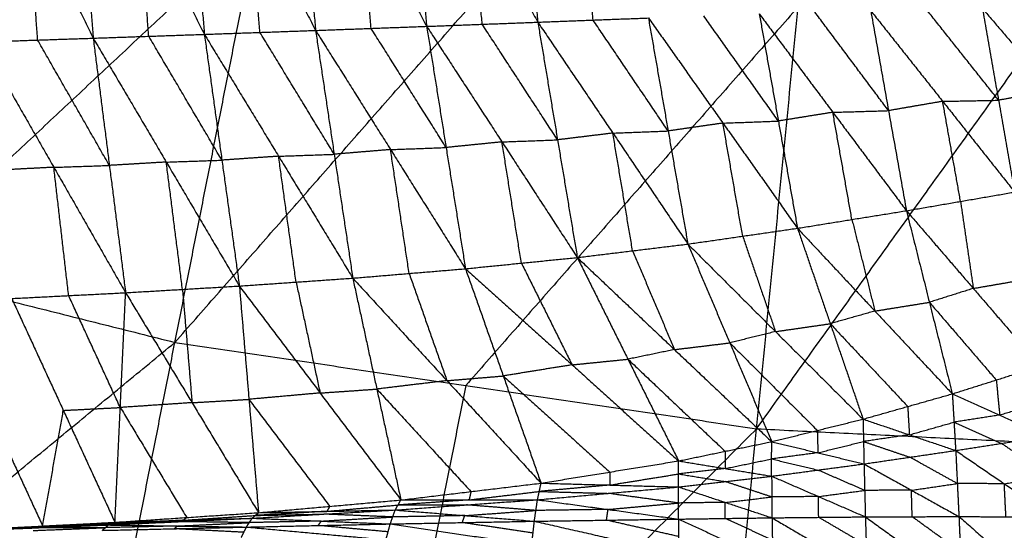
# Model space of a CAD drawing. Header units: millimetres. Extents: x -106 to 110, y -96 to 120.
# Tile 520 of 656: x -11.22 to -1.52, y -47.75 to -42.73. Entities that reach past the tile are written whole.
import ezdxf

# ---------------------------------------------------------------- set-up
doc = ezdxf.new("R2010")
doc.units = ezdxf.units.MM
doc.header["$MEASUREMENT"] = 0
doc.layers.add('Default', color=7, linetype='Continuous', true_color=0x000000)

msp = doc.modelspace()

# ---------------------------------------------------------------- linework, layer by layer
at = {"layer": 'Default'}
for points in [[(-15.3046, -44.4942, 3.952), (-11.6839, -41.1102, 3.9066), (-8.0631, -37.7263, 3.8611)], [(-9.6891, -45.9008, 3.952), (-8.8761, -41.8135, 3.9066), (-8.0631, -37.7263, 3.8611)], [(-9.6891, -45.9008, 3.952), (-6.4175, -42.1782, 3.9066), (-3.1459, -38.4557, 3.8611)], [(-3.9628, -46.7502, 3.952), (-3.5544, -42.6029, 3.9066), (-3.1459, -38.4557, 3.8611)], [(-3.9628, -46.7502, 3.952), (-1.0718, -42.7249, 3.9066), (1.8192, -38.6996, 3.8611)], [(-11.7729, -40.3117, -2.9644), (-11.1334, -41.6106, -2.7802), (-10.4938, -42.9096, -2.5959)], [(-10.6955, -40.2974, -2.9379), (-10.5947, -41.6035, -2.7669), (-10.4938, -42.9096, -2.5959)], [(-10.6955, -40.2974, -2.9379), (-10.0473, -41.5847, -2.7481), (-9.3992, -42.872, -2.5582)], [(-9.615, -40.2906, -2.8961), (-9.5071, -41.5813, -2.7272), (-9.3992, -42.872, -2.5582)], [(-9.615, -40.2906, -2.8961), (-8.9597, -41.562, -2.7005), (-8.3044, -42.8334, -2.5049)], [(-8.5311, -40.2932, -2.837), (-8.4177, -41.5633, -2.671), (-8.3044, -42.8334, -2.5049)], [(-8.5311, -40.2932, -2.837), (-7.8709, -41.5432, -2.6361), (-7.2107, -42.7933, -2.4351)], [(-7.4429, -40.3079, -2.7594), (-7.3268, -41.5506, -2.5973), (-7.2107, -42.7933, -2.4351)], [(-7.4429, -40.3079, -2.7594), (-6.7798, -41.5302, -2.5542), (-6.1167, -42.7525, -2.349)], [(-6.3477, -40.3396, -2.6634), (-6.2322, -41.546, -2.5062), (-6.1167, -42.7525, -2.349)], [(-8.8518, -42.8527, -2.5316), (-8.9057, -42.2074, -2.6161), (-8.9597, -41.562, -2.7005)], [(-7.7575, -42.8133, -2.47), (-7.8142, -42.1783, -2.5531), (-7.8709, -41.5432, -2.6361)], [(-6.6637, -42.7729, -2.3921), (-6.7218, -42.1515, -2.4731), (-6.7798, -41.5302, -2.5542)], [(-5.5723, -42.7316, -2.2982), (-5.6301, -42.1284, -2.3768), (-5.6878, -41.5252, -2.4554)], [(-11.0407, -42.928, -2.6078), (-11.087, -42.2693, -2.694), (-11.1334, -41.6106, -2.7802)], [(-9.9465, -42.8908, -2.5771), (-9.9969, -42.2377, -2.6626), (-10.0473, -41.5847, -2.7481)], [(-8.8761, -41.8135, 3.9066), (-10.6865, -43.5055, 3.9293), (-12.4969, -45.1975, 3.952)], [(-3.5544, -42.6029, 3.9066), (-5.1902, -44.4642, 3.9293), (-6.826, -46.3255, 3.952)], [(-2.8398, -42.6386, -1.9955), (-2.664, -43.6224, -1.5883), (-2.4881, -44.6062, -1.1811)], [(-2.8398, -42.6386, -1.9955), (-2.1309, -43.5307, -1.5413), (-1.422, -44.4227, -1.087)], [(-1.5811, -43.52, -1.4664), (-1.9356, -43.074, -1.6936), (-2.29, -42.628, -1.9207)], [(-1.7403, -42.6174, -1.8458), (-1.5811, -43.52, -1.4664), (-1.422, -44.4227, -1.087)], [(-1.7403, -42.6174, -1.8458), (-1.0473, -43.4254, -1.4141), (-0.3544, -44.2334, -0.9824)], [(-6.1167, -42.7525, -2.349), (-5.5723, -42.7316, -2.2982), (-5.0279, -42.7108, -2.2474)], [(-4.8337, -43.8224, -1.7935), (-5.203, -43.277, -2.0458), (-5.5723, -42.7316, -2.2982)], [(-5.0279, -42.7108, -2.2474), (-4.8337, -43.8224, -1.7935), (-4.6394, -44.934, -1.3396)], [(-5.0279, -42.7108, -2.2474), (-4.2942, -43.7448, -1.7564), (-3.5604, -44.7787, -1.2654)], [(-3.7484, -43.7248, -1.6975), (-4.1153, -43.2078, -1.943), (-4.4822, -42.6909, -2.1885)], [(-3.9365, -42.6709, -2.1296), (-3.7484, -43.7248, -1.6975), (-3.5604, -44.7787, -1.2654)], [(-3.9365, -42.6709, -2.1296), (-3.2123, -43.6386, -1.6553), (-2.4881, -44.6062, -1.1811)], [(-2.664, -43.6224, -1.5883), (-3.026, -43.1386, -1.8254), (-3.3881, -42.6548, -2.0626)], [(-9.3992, -42.872, -2.5582), (-8.8518, -42.8527, -2.5316), (-8.3044, -42.8334, -2.5049)], [(-8.3044, -42.8334, -2.5049), (-7.7575, -42.8133, -2.47), (-7.2107, -42.7933, -2.4351)], [(-8.3044, -42.8334, -2.5049), (-8.1213, -44.0513, -2.0036), (-7.9382, -45.2692, -1.5023)], [(-8.3044, -42.8334, -2.5049), (-7.5665, -44.0051, -1.9816), (-6.8287, -45.1767, -1.4582)], [(-7.0197, -43.985, -1.9467), (-7.3886, -43.3992, -2.2084), (-7.7575, -42.8133, -2.47)], [(-7.2107, -42.7933, -2.4351), (-6.6637, -42.7729, -2.3921), (-6.1167, -42.7525, -2.349)], [(-7.2107, -42.7933, -2.4351), (-7.0197, -43.985, -1.9467), (-6.8287, -45.1767, -1.4582)], [(-7.2107, -42.7933, -2.4351), (-6.4694, -43.9298, -1.9194), (-5.728, -45.0664, -1.4037)], [(-5.9223, -43.9094, -1.8763), (-6.293, -43.3411, -2.1342), (-6.6637, -42.7729, -2.3921)], [(-6.1167, -42.7525, -2.349), (-5.9223, -43.9094, -1.8763), (-5.728, -45.0664, -1.4037)], [(-6.1167, -42.7525, -2.349), (-5.378, -43.8433, -1.8443), (-4.6394, -44.934, -1.3396)], [(-11.5876, -42.9464, -2.6197), (-11.0407, -42.928, -2.6078), (-10.4938, -42.9096, -2.5959)], [(-10.3343, -44.161, -2.0776), (-10.6875, -43.5445, -2.3427), (-11.0407, -42.928, -2.6078)], [(-10.4938, -42.9096, -2.5959), (-9.9465, -42.8908, -2.5771), (-9.3992, -42.872, -2.5582)], [(-10.4938, -42.9096, -2.5959), (-10.3343, -44.161, -2.0776), (-10.1748, -45.4125, -1.5593)], [(-10.4938, -42.9096, -2.5959), (-9.7742, -44.1281, -2.0659), (-9.0545, -45.3466, -1.5358)], [(-9.2268, -44.1093, -2.047), (-9.5867, -43.5, -2.312), (-9.9465, -42.8908, -2.5771)], [(-9.3992, -42.872, -2.5582), (-9.2268, -44.1093, -2.047), (-9.0545, -45.3466, -1.5358)], [(-9.3992, -42.872, -2.5582), (-8.6687, -44.0706, -2.0303), (-7.9382, -45.2692, -1.5023)], [(-8.1213, -44.0513, -2.0036), (-8.4865, -43.452, -2.2676), (-8.8518, -42.8527, -2.5316)], [(-11.5876, -42.9464, -2.6197), (-10.8812, -44.1794, -2.0895), (-10.1748, -45.4125, -1.5593)], [(-1.0473, -43.4254, -1.4141), (-1.3142, -43.4727, -1.4403), (-1.5811, -43.52, -1.4664)], [(-2.1309, -43.5307, -1.5413), (-1.856, -43.5254, -1.5039), (-1.5811, -43.52, -1.4664)], [(-2.1309, -43.5307, -1.5413), (-2.3974, -43.5765, -1.5648), (-2.664, -43.6224, -1.5883)], [(-1.9551, -44.5145, -1.1341), (-2.043, -44.0226, -1.3377), (-2.1309, -43.5307, -1.5413)], [(-3.2123, -43.6386, -1.6553), (-3.4804, -43.6817, -1.6764), (-3.7484, -43.7248, -1.6975)], [(-3.2123, -43.6386, -1.6553), (-2.9381, -43.6305, -1.6218), (-2.664, -43.6224, -1.5883)], [(-3.0243, -44.6925, -1.2232), (-3.1183, -44.1655, -1.4393), (-3.2123, -43.6386, -1.6553)], [(-4.2942, -43.7448, -1.7564), (-4.5639, -43.7836, -1.7749), (-4.8337, -43.8224, -1.7935)], [(-4.2942, -43.7448, -1.7564), (-4.0213, -43.7348, -1.7269), (-3.7484, -43.7248, -1.6975)], [(-4.0999, -44.8564, -1.3025), (-4.197, -44.3006, -1.5294), (-4.2942, -43.7448, -1.7564)], [(-6.4694, -43.9298, -1.9194), (-6.1959, -43.9196, -1.8979), (-5.9223, -43.9094, -1.8763)], [(-5.378, -43.8433, -1.8443), (-5.6502, -43.8763, -1.8603), (-5.9223, -43.9094, -1.8763)], [(-5.378, -43.8433, -1.8443), (-5.1058, -43.8328, -1.8189), (-4.8337, -43.8224, -1.7935)], [(-5.1837, -45.0002, -1.3716), (-5.2809, -44.4217, -1.608), (-5.378, -43.8433, -1.8443)], [(-7.5665, -44.0051, -1.9816), (-7.8439, -44.0282, -1.9926), (-8.1213, -44.0513, -2.0036)], [(-7.5665, -44.0051, -1.9816), (-7.2931, -43.995, -1.9641), (-7.0197, -43.985, -1.9467)], [(-7.3835, -45.2229, -1.4802), (-7.475, -44.614, -1.7309), (-7.5665, -44.0051, -1.9816)], [(-6.4694, -43.9298, -1.9194), (-6.7445, -43.9574, -1.933), (-7.0197, -43.985, -1.9467)], [(-6.2784, -45.1215, -1.4309), (-6.3739, -44.5257, -1.6752), (-6.4694, -43.9298, -1.9194)], [(-8.6687, -44.0706, -2.0303), (-8.9478, -44.09, -2.0386), (-9.2268, -44.1093, -2.047)], [(-8.6687, -44.0706, -2.0303), (-8.395, -44.061, -2.0169), (-8.1213, -44.0513, -2.0036)], [(-8.4964, -45.3079, -1.519), (-8.5825, -44.6893, -1.7747), (-8.6687, -44.0706, -2.0303)], [(-10.8812, -44.1794, -2.0895), (-11.1615, -44.1936, -2.0931), (-11.4417, -44.2079, -2.0967)], [(-10.8812, -44.1794, -2.0895), (-10.6078, -44.1702, -2.0835), (-10.3343, -44.161, -2.0776)], [(-10.7354, -45.4409, -1.5665), (-10.8083, -44.8102, -1.828), (-10.8812, -44.1794, -2.0895)], [(-9.7742, -44.1281, -2.0659), (-10.0542, -44.1446, -2.0717), (-10.3343, -44.161, -2.0776)], [(-9.7742, -44.1281, -2.0659), (-9.5005, -44.1187, -2.0564), (-9.2268, -44.1093, -2.047)], [(-9.6147, -45.3795, -1.5475), (-9.6944, -44.7538, -1.8067), (-9.7742, -44.1281, -2.0659)], [(-2.4881, -44.6062, -1.1811), (-1.9551, -44.5145, -1.1341), (-1.422, -44.4227, -1.087)], [(-15.3046, -44.4942, 3.952), (-12.4969, -45.1975, 3.952), (-9.6891, -45.9008, 3.952)], [(-1.9551, -44.5145, -1.1341), (-1.8923, -44.9423, -0.805), (-1.8296, -45.3702, -0.4758)], [(-3.5604, -44.7787, -1.2654), (-3.0243, -44.6925, -1.2232), (-2.4881, -44.6062, -1.1811)], [(-2.4881, -44.6062, -1.1811), (-2.262, -45.5066, -0.4724), (-2.0359, -46.407, 0.2363)], [(-2.4881, -44.6062, -1.1811), (-1.8296, -45.3702, -0.4758), (-1.1711, -46.1342, 0.2294)], [(-4.6394, -44.934, -1.3396), (-4.0999, -44.8564, -1.3025), (-3.5604, -44.7787, -1.2654)], [(-3.5604, -44.7787, -1.2654), (-3.2375, -45.7171, -0.511), (-2.9146, -46.6556, 0.2433)], [(-3.5604, -44.7787, -1.2654), (-2.7982, -45.5928, -0.5145), (-2.0359, -46.407, 0.2363)], [(-3.0243, -44.6925, -1.2232), (-2.9112, -45.1427, -0.8689), (-2.7982, -45.5928, -0.5145)], [(-4.0999, -44.8564, -1.3025), (-3.9385, -45.3256, -0.9253), (-3.777, -45.7948, -0.5481)], [(-5.728, -45.0664, -1.4037), (-5.1837, -45.0002, -1.3716), (-4.6394, -44.934, -1.3396)], [(-4.6394, -44.934, -1.3396), (-4.2269, -45.9056, -0.5446), (-3.8143, -46.8771, 0.2503)], [(-4.6394, -44.934, -1.3396), (-3.777, -45.7948, -0.5481), (-2.9146, -46.6556, 0.2433)], [(-6.8287, -45.1767, -1.4582), (-6.2784, -45.1215, -1.4309), (-5.728, -45.0664, -1.4037)], [(-5.728, -45.0664, -1.4037), (-5.2293, -46.0663, -0.5733), (-4.7305, -47.0663, 0.2572)], [(-5.728, -45.0664, -1.4037), (-4.7712, -45.9718, -0.5767), (-3.8143, -46.8771, 0.2503)], [(-5.1837, -45.0002, -1.3716), (-4.9774, -45.486, -0.9742), (-4.7712, -45.9718, -0.5767)], [(-6.2784, -45.1215, -1.4309), (-6.029, -45.6215, -1.0157), (-5.7796, -46.1215, -0.6005)], [(-7.9382, -45.2692, -1.5023), (-7.3835, -45.2229, -1.4802), (-6.8287, -45.1767, -1.4582)], [(-7.3835, -45.2229, -1.4802), (-7.1975, -45.75, -1.0489), (-7.0116, -46.2771, -0.6177)], [(-6.8287, -45.1767, -1.4582), (-6.4568, -46.2308, -0.5956), (-6.085, -47.285, 0.2669)], [(-6.8287, -45.1767, -1.4582), (-5.7796, -46.1215, -0.6005), (-4.7305, -47.0663, 0.2572)], [(-10.1748, -45.4125, -1.5593), (-9.6147, -45.3795, -1.5475), (-9.0545, -45.3466, -1.5358)], [(-9.0545, -45.3466, -1.5358), (-8.4964, -45.3079, -1.519), (-7.9382, -45.2692, -1.5023)], [(-9.0545, -45.3466, -1.5358), (-8.9604, -46.461, -0.6246), (-8.8663, -47.5754, 0.2867)], [(-9.0545, -45.3466, -1.5358), (-8.2597, -46.3986, -0.6296), (-7.4649, -47.4506, 0.2767)], [(-8.4964, -45.3079, -1.519), (-8.378, -45.8533, -1.0743), (-8.2597, -46.3986, -0.6296)], [(-7.9382, -45.2692, -1.5023), (-7.7016, -46.3599, -0.6128), (-7.4649, -47.4506, 0.2767)], [(-7.9382, -45.2692, -1.5023), (-7.0116, -46.2771, -0.6177), (-6.085, -47.285, 0.2669)], [(-1.8296, -45.3702, -0.4758), (-1.5631, -45.3243, -0.4523), (-1.2965, -45.2784, -0.4288)], [(-11.2959, -45.4693, -1.5736), (-10.7354, -45.4409, -1.5665), (-10.1748, -45.4125, -1.5593)], [(-10.2273, -46.5412, -0.631), (-10.4814, -45.991, -1.0987), (-10.7354, -45.4409, -1.5665)], [(-10.2798, -47.6699, 0.2973), (-10.2273, -46.5412, -0.631), (-10.1748, -45.4125, -1.5593)], [(-10.1748, -45.4125, -1.5593), (-9.5206, -46.4939, -0.6363), (-8.8663, -47.5754, 0.2867)], [(-9.6147, -45.3795, -1.5475), (-9.5676, -45.9367, -1.0919), (-9.5206, -46.4939, -0.6363)], [(-1.8296, -45.3702, -0.4758), (-2.0458, -45.4384, -0.4741), (-2.262, -45.5066, -0.4724)], [(-11.2959, -45.4693, -1.5736), (-10.7879, -46.5696, -0.6382), (-10.2798, -47.6699, 0.2973)], [(-2.7982, -45.5928, -0.5145), (-2.5301, -45.5497, -0.4935), (-2.262, -45.5066, -0.4724)], [(-2.262, -45.5066, -0.4724), (-1.9327, -45.8886, -0.1198), (-1.6035, -46.2706, 0.2328)], [(-2.7982, -45.5928, -0.5145), (-3.0178, -45.655, -0.5128), (-3.2375, -45.7171, -0.511)], [(-3.777, -45.7948, -0.5481), (-3.5073, -45.756, -0.5296), (-3.2375, -45.7171, -0.511)], [(-3.2375, -45.7171, -0.511), (-2.8564, -46.1242, -0.1356), (-2.4753, -46.5313, 0.2398)], [(-3.777, -45.7948, -0.5481), (-4.0019, -45.8502, -0.5464), (-4.2269, -45.9056, -0.5446)], [(-17.7428, -52.5318, 4.1879), (-13.716, -49.2163, 4.07), (-9.6891, -45.9008, 3.952)], [(-11.3278, -54.1387, 4.1879), (-10.5084, -50.0197, 4.07), (-9.6891, -45.9008, 3.952)], [(-9.6891, -45.9008, 3.952), (-6.826, -46.3255, 3.952), (-3.9628, -46.7502, 3.952)], [(-4.7712, -45.9718, -0.5767), (-4.499, -45.9387, -0.5607), (-4.2269, -45.9056, -0.5446)], [(-4.2269, -45.9056, -0.5446), (-3.7957, -46.336, -0.1489), (-3.3645, -46.7664, 0.2468)], [(-4.7712, -45.9718, -0.5767), (-5.0002, -46.0191, -0.575), (-5.2293, -46.0663, -0.5733)], [(-5.7796, -46.1215, -0.6005), (-6.1182, -46.1762, -0.5981), (-6.4568, -46.2308, -0.5956)], [(-5.7796, -46.1215, -0.6005), (-5.5044, -46.0939, -0.5869), (-5.2293, -46.0663, -0.5733)], [(-5.2293, -46.0663, -0.5733), (-4.7509, -46.519, -0.1597), (-4.2724, -46.9717, 0.2538)], [(-2.0359, -46.407, 0.2363), (-1.6035, -46.2706, 0.2328), (-1.1711, -46.1342, 0.2294)], [(-7.0116, -46.2771, -0.6177), (-6.7342, -46.254, -0.6066), (-6.4568, -46.2308, -0.5956)], [(-6.4568, -46.2308, -0.5956), (-5.9323, -46.7032, -0.1668), (-5.4077, -47.1757, 0.2621)], [(-7.0116, -46.2771, -0.6177), (-7.3566, -46.3185, -0.6152), (-7.7016, -46.3599, -0.6128)], [(-6.826, -46.3255, 3.952), (-7.2356, -48.385, 4.011), (-7.6453, -50.4445, 4.07)], [(-1.6035, -46.2706, 0.2328), (-1.5863, -46.443, 0.0765), (-1.5692, -46.6153, -0.0799)], [(-8.2597, -46.3986, -0.6296), (-8.6101, -46.4298, -0.6271), (-8.9604, -46.461, -0.6246)], [(-8.2597, -46.3986, -0.6296), (-7.9806, -46.3793, -0.6212), (-7.7016, -46.3599, -0.6128)], [(-7.7016, -46.3599, -0.6128), (-7.2383, -46.8639, -0.1705), (-6.7749, -47.3678, 0.2718)], [(-2.9146, -46.6556, 0.2433), (-2.4753, -46.5313, 0.2398), (-2.0359, -46.407, 0.2363)], [(-2.0359, -46.407, 0.2363), (-2.0193, -46.6854, -0.0317), (-2.0027, -46.9638, -0.2997)], [(-2.0359, -46.407, 0.2363), (-1.5692, -46.6153, -0.0799), (-1.1025, -46.8236, -0.3961)], [(-9.5206, -46.4939, -0.6363), (-9.874, -46.5175, -0.6336), (-10.2273, -46.5412, -0.631)], [(-9.5206, -46.4939, -0.6363), (-9.2405, -46.4775, -0.6304), (-8.9604, -46.461, -0.6246)], [(-8.9604, -46.461, -0.6246), (-8.563, -46.987, -0.1714), (-8.1656, -47.513, 0.2817)], [(-1.5692, -46.6153, -0.0799), (-1.353, -46.5471, -0.0816), (-1.1368, -46.4789, -0.0834)], [(-11.4992, -46.6059, -0.6325), (-11.2452, -47.156, -0.1647), (-10.9912, -47.7062, 0.303)], [(-10.9912, -47.7062, 0.303), (-10.8895, -47.1379, -0.1676), (-10.7879, -46.5696, -0.6382)], [(-10.7879, -46.5696, -0.6382), (-10.5076, -46.5554, -0.6346), (-10.2273, -46.5412, -0.631)], [(-10.2273, -46.5412, -0.631), (-9.9002, -47.0819, -0.1695), (-9.5731, -47.6226, 0.292)], [(-2.4753, -46.5313, 0.2398), (-2.467, -46.6705, 0.1058), (-2.4587, -46.8097, -0.0282)], [(-1.5692, -46.6153, -0.0799), (-1.7943, -46.6503, -0.0558), (-2.0193, -46.6854, -0.0317)], [(-3.8143, -46.8771, 0.2503), (-3.3645, -46.7664, 0.2468), (-2.9146, -46.6556, 0.2433)], [(-2.9146, -46.6556, 0.2433), (-2.91, -46.8756, 0.0167), (-2.9053, -47.0956, -0.2099)], [(-2.9146, -46.6556, 0.2433), (-2.4587, -46.8097, -0.0282), (-2.0027, -46.9638, -0.2997)], [(-2.4587, -46.8097, -0.0282), (-2.239, -46.7475, -0.0299), (-2.0193, -46.6854, -0.0317)], [(-2.0193, -46.6854, -0.0317), (-1.786, -46.7895, -0.1898), (-1.5526, -46.8937, -0.3479)], [(-11.3278, -54.1387, 4.1879), (-7.6453, -50.4445, 4.07), (-3.9628, -46.7502, 3.952)], [(-4.7861, -55.1091, 4.1879), (-4.3745, -50.9296, 4.07), (-3.9628, -46.7502, 3.952)], [(-3.9628, -46.7502, 3.952), (-1.0718, -46.8922, 3.952), (1.8192, -47.0342, 3.952)], [(-3.3645, -46.7664, 0.2468), (-3.3621, -46.8764, 0.1335), (-3.3598, -46.9864, 0.0202)], [(-2.4587, -46.8097, -0.0282), (-2.6843, -46.8426, -0.0057), (-2.91, -46.8756, 0.0167)], [(-4.7305, -47.0663, 0.2572), (-4.2724, -46.9717, 0.2538), (-3.8143, -46.8771, 0.2503)], [(-3.8147, -47.2165, -0.1271), (-3.8145, -47.0468, 0.0616), (-3.8143, -46.8771, 0.2503)], [(-3.8143, -46.8771, 0.2503), (-3.3598, -46.9864, 0.0202), (-2.9053, -47.0956, -0.2099)], [(-3.3598, -46.9864, 0.0202), (-3.1349, -46.931, 0.0185), (-2.91, -46.8756, 0.0167)], [(-2.91, -46.8756, 0.0167), (-2.682, -46.9526, -0.119), (-2.454, -47.0297, -0.2548)], [(-2.0027, -46.9638, -0.2997), (-1.5526, -46.8937, -0.3479), (-1.1025, -46.8236, -0.3961)], [(-1.074, -47.2207, -0.5706), (-1.3133, -47.0572, -0.4592), (-1.5526, -46.8937, -0.3479)], [(-4.2724, -46.9717, 0.2538), (-4.2725, -47.0565, 0.1594), (-4.2726, -47.1414, 0.0651)], [(-3.3598, -46.9864, 0.0202), (-3.5872, -47.0166, 0.0409), (-3.8145, -47.0468, 0.0616)], [(-2.9053, -47.0956, -0.2099), (-2.454, -47.0297, -0.2548), (-2.0027, -46.9638, -0.2997)], [(-2.0027, -46.9638, -0.2997), (-1.9868, -47.2887, -0.451), (-1.9709, -47.6135, -0.6023)], [(-2.0027, -46.9638, -0.2997), (-1.5242, -47.2908, -0.5224), (-1.0456, -47.6178, -0.7451)], [(-6.085, -47.285, 0.2669), (-5.4077, -47.1757, 0.2621), (-4.7305, -47.0663, 0.2572)], [(-4.7861, -55.1091, 4.1879), (-1.4835, -51.0717, 4.07), (1.8192, -47.0342, 3.952)], [(-4.7305, -47.3224, -0.0513), (-4.7305, -47.1943, 0.1029), (-4.7305, -47.0663, 0.2572)], [(-4.7305, -47.0663, 0.2572), (-4.2726, -47.1414, 0.0651), (-3.8147, -47.2165, -0.1271)], [(-4.2726, -47.1414, 0.0651), (-4.0436, -47.0941, 0.0634), (-3.8145, -47.0468, 0.0616)], [(-3.8147, -47.2165, -0.1271), (-3.36, -47.156, -0.1685), (-2.9053, -47.0956, -0.2099)], [(-3.8145, -47.0468, 0.0616), (-3.5873, -47.1014, -0.0534), (-3.36, -47.156, -0.1685)], [(-2.9053, -47.0956, -0.2099), (-2.8987, -47.356, -0.3396), (-2.892, -47.6164, -0.4694)], [(-2.9053, -47.0956, -0.2099), (-2.4381, -47.3546, -0.4061), (-1.9709, -47.6135, -0.6023)], [(-1.9868, -47.2887, -0.451), (-2.2204, -47.1592, -0.3529), (-2.454, -47.0297, -0.2548)], [(-5.4077, -47.1757, 0.2621), (-5.4077, -47.2397, 0.1849), (-5.4078, -47.3037, 0.1078)], [(-5.4078, -47.3037, 0.1078), (-5.0691, -47.249, 0.1054), (-4.7305, -47.1943, 0.1029)], [(-4.2726, -47.1414, 0.0651), (-4.5016, -47.1679, 0.084), (-4.7305, -47.1943, 0.1029)], [(-4.7305, -47.1943, 0.1029), (-4.5016, -47.2319, 0.0069), (-4.2726, -47.2694, -0.0892)], [(-2.8987, -47.356, -0.3396), (-3.1293, -47.256, -0.254), (-3.36, -47.156, -0.1685)], [(-7.4649, -47.4506, 0.2767), (-6.7749, -47.3678, 0.2718), (-6.085, -47.285, 0.2669)], [(-6.1202, -47.4482, 0.0526), (-6.1026, -47.3666, 0.1597), (-6.085, -47.285, 0.2669)], [(-6.085, -47.285, 0.2669), (-5.4078, -47.3037, 0.1078), (-4.7305, -47.3224, -0.0513)], [(-4.7305, -47.3224, -0.0513), (-4.2726, -47.2694, -0.0892), (-3.8147, -47.2165, -0.1271)], [(-3.8129, -47.421, -0.2371), (-4.0428, -47.3452, -0.1631), (-4.2726, -47.2694, -0.0892)], [(-3.8147, -47.2165, -0.1271), (-3.8129, -47.421, -0.2371), (-3.8111, -47.6255, -0.347)], [(-3.8147, -47.2165, -0.1271), (-3.3534, -47.4165, -0.2982), (-2.892, -47.6164, -0.4694)], [(-2.4381, -47.3546, -0.4061), (-2.2124, -47.3216, -0.4285), (-1.9868, -47.2887, -0.451)], [(-1.5242, -47.2908, -0.5224), (-1.7555, -47.2897, -0.4867), (-1.9868, -47.2887, -0.451)], [(-1.5242, -47.2908, -0.5224), (-1.2991, -47.2558, -0.5465), (-1.074, -47.2207, -0.5706)], [(-1.5082, -47.6157, -0.6737), (-1.5162, -47.4532, -0.598), (-1.5242, -47.2908, -0.5224)], [(-6.7925, -47.4494, 0.1646), (-6.4476, -47.408, 0.1622), (-6.1026, -47.3666, 0.1597)], [(-6.7749, -47.3678, 0.2718), (-6.7837, -47.4086, 0.2182), (-6.7925, -47.4494, 0.1646)], [(-6.1202, -47.4482, 0.0526), (-5.4254, -47.3853, 0.0006), (-4.7305, -47.3224, -0.0513)], [(-5.4078, -47.3037, 0.1078), (-5.7552, -47.3352, 0.1338), (-6.1026, -47.3666, 0.1597)], [(-6.1026, -47.3666, 0.1597), (-5.764, -47.376, 0.0802), (-5.4254, -47.3853, 0.0006)], [(-4.7306, -47.4804, -0.1432), (-5.078, -47.4328, -0.0713), (-5.4254, -47.3853, 0.0006)], [(-4.7306, -47.6383, -0.235), (-4.7306, -47.4804, -0.1432), (-4.7305, -47.3224, -0.0513)], [(-4.7305, -47.3224, -0.0513), (-4.2708, -47.474, -0.1992), (-3.8111, -47.6255, -0.347)], [(-3.3534, -47.4165, -0.2982), (-3.126, -47.3862, -0.3189), (-2.8987, -47.356, -0.3396)], [(-2.4381, -47.3546, -0.4061), (-2.6684, -47.3553, -0.3729), (-2.8987, -47.356, -0.3396)], [(-2.4314, -47.615, -0.5359), (-2.4348, -47.4848, -0.471), (-2.4381, -47.3546, -0.4061)], [(-8.8663, -47.5754, 0.2867), (-8.1656, -47.513, 0.2817), (-7.4649, -47.4506, 0.2767)], [(-7.5205, -47.5489, 0.1384), (-6.8203, -47.4985, 0.0955), (-6.1202, -47.4482, 0.0526)], [(-7.5205, -47.5489, 0.1384), (-7.4927, -47.4997, 0.2075), (-7.4649, -47.4506, 0.2767)], [(-6.7925, -47.4494, 0.1646), (-7.1426, -47.4746, 0.1861), (-7.4927, -47.4997, 0.2075)], [(-7.4649, -47.4506, 0.2767), (-6.7925, -47.4494, 0.1646), (-6.1202, -47.4482, 0.0526)], [(-6.1508, -47.6591, -0.0806), (-6.1355, -47.5537, -0.014), (-6.1202, -47.4482, 0.0526)], [(-6.1202, -47.4482, 0.0526), (-5.4254, -47.5433, -0.0912), (-4.7306, -47.6383, -0.235)], [(-5.4254, -47.5433, -0.0912), (-5.078, -47.5118, -0.1172), (-4.7306, -47.4804, -0.1432)], [(-4.2708, -47.474, -0.1992), (-4.5007, -47.4772, -0.1712), (-4.7306, -47.4804, -0.1432)], [(-4.2709, -47.6319, -0.291), (-4.2708, -47.5529, -0.2451), (-4.2708, -47.474, -0.1992)], [(-4.2708, -47.474, -0.1992), (-4.0419, -47.4475, -0.2181), (-3.8129, -47.421, -0.2371)], [(-3.3534, -47.4165, -0.2982), (-3.5832, -47.4187, -0.2676), (-3.8129, -47.421, -0.2371)], [(-3.3516, -47.621, -0.4082), (-3.3525, -47.5187, -0.3532), (-3.3534, -47.4165, -0.2982)], [(-10.2798, -47.6699, 0.2973), (-9.5731, -47.6226, 0.292), (-8.8663, -47.5754, 0.2867)], [(-8.9292, -47.6299, 0.2058), (-8.2248, -47.5894, 0.1721), (-7.5205, -47.5489, 0.1384)], [(-8.9292, -47.6299, 0.2058), (-8.8978, -47.6026, 0.2463), (-8.8663, -47.5754, 0.2867)], [(-8.1934, -47.5621, 0.2126), (-8.5456, -47.5824, 0.2294), (-8.8978, -47.6026, 0.2463)], [(-8.8978, -47.6026, 0.2463), (-8.5613, -47.596, 0.2092), (-8.2248, -47.5894, 0.1721)], [(-8.8663, -47.5754, 0.2867), (-8.1934, -47.5621, 0.2126), (-7.5205, -47.5489, 0.1384)], [(-7.545, -47.6174, 0.0925), (-7.8849, -47.6034, 0.1323), (-8.2248, -47.5894, 0.1721)], [(-8.1934, -47.5621, 0.2126), (-7.8431, -47.5309, 0.2101), (-7.4927, -47.4997, 0.2075)], [(-8.1656, -47.513, 0.2817), (-8.1795, -47.5376, 0.2471), (-8.1934, -47.5621, 0.2126)], [(-7.5695, -47.686, 0.0467), (-7.545, -47.6174, 0.0925), (-7.5205, -47.5489, 0.1384)], [(-7.5205, -47.5489, 0.1384), (-6.8356, -47.604, 0.0289), (-6.1508, -47.6591, -0.0806)], [(-7.4927, -47.4997, 0.2075), (-7.1565, -47.4991, 0.1515), (-6.8203, -47.4985, 0.0955)], [(-6.8356, -47.604, 0.0289), (-6.4855, -47.5788, 0.0074), (-6.1355, -47.5537, -0.014)], [(-6.1355, -47.5537, -0.014), (-6.4779, -47.5261, 0.0407), (-6.8203, -47.4985, 0.0955)], [(-5.4254, -47.5433, -0.0912), (-5.7804, -47.5485, -0.0526), (-6.1355, -47.5537, -0.014)], [(-5.4407, -47.6487, -0.1578), (-5.433, -47.596, -0.1245), (-5.4254, -47.5433, -0.0912)], [(-11.7025, -47.7425, 0.3087), (-10.9912, -47.7062, 0.303), (-10.2798, -47.6699, 0.2973)], [(-11.0237, -47.7194, 0.2823), (-10.668, -47.7012, 0.2794), (-10.3123, -47.683, 0.2765)], [(-10.3448, -47.6962, 0.2558), (-9.637, -47.6631, 0.2308), (-8.9292, -47.6299, 0.2058)], [(-10.3448, -47.6962, 0.2558), (-10.3123, -47.683, 0.2765), (-10.2798, -47.6699, 0.2973)], [(-9.6045, -47.6499, 0.2516), (-9.9584, -47.6665, 0.2641), (-10.3123, -47.683, 0.2765)], [(-10.3123, -47.683, 0.2765), (-9.9747, -47.673, 0.2537), (-9.637, -47.6631, 0.2308)], [(-10.2798, -47.6699, 0.2973), (-9.6045, -47.6499, 0.2516), (-8.9292, -47.6299, 0.2058)], [(-9.6652, -47.7065, 0.2007), (-9.3113, -47.6899, 0.1883), (-8.9574, -47.6733, 0.1758)], [(-8.9574, -47.6733, 0.1758), (-9.2972, -47.6682, 0.2033), (-9.637, -47.6631, 0.2308)], [(-9.6045, -47.6499, 0.2516), (-9.2511, -47.6263, 0.2489), (-8.8978, -47.6026, 0.2463)], [(-9.5731, -47.6226, 0.292), (-9.5888, -47.6362, 0.2718), (-9.6045, -47.6499, 0.2516)], [(-8.9856, -47.7167, 0.1457), (-8.9574, -47.6733, 0.1758), (-8.9292, -47.6299, 0.2058)], [(-8.9856, -47.7167, 0.1457), (-8.2776, -47.7014, 0.0962), (-7.5695, -47.686, 0.0467)], [(-8.2493, -47.658, 0.1262), (-8.6034, -47.6656, 0.151), (-8.9574, -47.6733, 0.1758)], [(-8.9292, -47.6299, 0.2058), (-8.2493, -47.658, 0.1262), (-7.5695, -47.686, 0.0467)], [(-8.2776, -47.7014, 0.0962), (-8.2634, -47.6797, 0.1112), (-8.2493, -47.658, 0.1262)], [(-8.2493, -47.658, 0.1262), (-7.8972, -47.6377, 0.1094), (-7.545, -47.6174, 0.0925)], [(-7.6118, -47.8418, 0.0293), (-7.5906, -47.7639, 0.038), (-7.5695, -47.686, 0.0467)], [(-7.5695, -47.686, 0.0467), (-6.8601, -47.6725, -0.017), (-6.1508, -47.6591, -0.0806)], [(-7.5695, -47.686, 0.0467), (-6.8731, -47.7887, -0.0303), (-6.1766, -47.8914, -0.1073)], [(-6.8356, -47.604, 0.0289), (-7.1903, -47.6107, 0.0607), (-7.545, -47.6174, 0.0925)], [(-6.8601, -47.6725, -0.017), (-6.8479, -47.6382, 0.0059), (-6.8356, -47.604, 0.0289)], [(-6.1637, -47.7752, -0.094), (-6.5119, -47.7239, -0.0555), (-6.8601, -47.6725, -0.017)], [(-6.1766, -47.8914, -0.1073), (-6.1637, -47.7752, -0.094), (-6.1508, -47.6591, -0.0806)], [(-6.1508, -47.6591, -0.0806), (-5.4407, -47.6487, -0.1578), (-4.7306, -47.6383, -0.235)], [(-6.1508, -47.6591, -0.0806), (-5.4407, -47.82, -0.1767), (-4.7306, -47.981, -0.2728)], [(-4.7306, -47.8097, -0.2539), (-5.0856, -47.7292, -0.2059), (-5.4407, -47.6487, -0.1578)], [(-4.7306, -47.6383, -0.235), (-4.2709, -47.6319, -0.291), (-3.8111, -47.6255, -0.347)], [(-4.7306, -47.6383, -0.235), (-4.7306, -47.8097, -0.2539), (-4.7306, -47.981, -0.2728)], [(-4.7306, -47.6383, -0.235), (-4.267, -47.852, -0.3136), (-3.8033, -48.0658, -0.3922)], [(-3.8072, -47.8456, -0.3696), (-4.039, -47.7388, -0.3303), (-4.2709, -47.6319, -0.291)], [(-3.8111, -47.6255, -0.347), (-3.3516, -47.621, -0.4082), (-2.892, -47.6164, -0.4694)], [(-3.8111, -47.6255, -0.347), (-3.8072, -47.8456, -0.3696), (-3.8033, -48.0658, -0.3922)], [(-3.8111, -47.6255, -0.347), (-3.3429, -47.8997, -0.4347), (-2.8746, -48.1738, -0.5223)], [(-2.8833, -47.8951, -0.4959), (-3.1174, -47.7581, -0.4521), (-3.3516, -47.621, -0.4082)], [(-2.892, -47.6164, -0.4694), (-2.4314, -47.615, -0.5359), (-1.9709, -47.6135, -0.6023)], [(-2.892, -47.6164, -0.4694), (-2.8833, -47.8951, -0.4959), (-2.8746, -48.1738, -0.5223)], [(-2.892, -47.6164, -0.4694), (-2.4161, -47.9609, -0.5664), (-1.9402, -48.3054, -0.6635)], [(-1.9555, -47.9595, -0.6329), (-2.1935, -47.7872, -0.5844), (-2.4314, -47.615, -0.5359)], [(-1.9709, -47.6135, -0.6023), (-1.9555, -47.9595, -0.6329), (-1.9402, -48.3054, -0.6635)], [(-1.9709, -47.6135, -0.6023), (-1.5082, -47.6157, -0.6737), (-1.0456, -47.6178, -0.7451)], [(-1.9709, -47.6135, -0.6023), (-1.4856, -48.0362, -0.7087), (-1.0003, -48.4589, -0.815)], [(-11.7641, -47.7523, 0.2908), (-11.0544, -47.7243, 0.2733), (-10.3448, -47.6962, 0.2558)], [(-11.0237, -47.7194, 0.2823), (-11.3785, -47.7334, 0.291), (-11.7333, -47.7474, 0.2998)], [(-11.7333, -47.7474, 0.2998), (-11.3939, -47.7358, 0.2865), (-11.0544, -47.7243, 0.2733)], [(-11.7025, -47.7425, 0.3087), (-11.0237, -47.7194, 0.2823), (-10.3448, -47.6962, 0.2558)], [(-11.0838, -47.7509, 0.2544), (-10.729, -47.7368, 0.2456), (-10.3742, -47.7228, 0.2368)], [(-10.3742, -47.7228, 0.2368), (-10.7143, -47.7235, 0.2551), (-11.0544, -47.7243, 0.2733)], [(-10.9912, -47.7062, 0.303), (-11.0074, -47.7128, 0.2926), (-11.0237, -47.7194, 0.2823)], [(-10.4036, -47.7494, 0.2179), (-10.3742, -47.7228, 0.2368), (-10.3448, -47.6962, 0.2558)], [(-10.4036, -47.7494, 0.2179), (-9.6946, -47.7331, 0.1818), (-8.9856, -47.7167, 0.1457)], [(-9.6652, -47.7065, 0.2007), (-10.0197, -47.7146, 0.2188), (-10.3742, -47.7228, 0.2368)], [(-10.3448, -47.6962, 0.2558), (-9.6652, -47.7065, 0.2007), (-8.9856, -47.7167, 0.1457)], [(-9.6946, -47.7331, 0.1818), (-9.6799, -47.7198, 0.1913), (-9.6652, -47.7065, 0.2007)], [(-9.0106, -47.7684, 0.1406), (-9.3526, -47.7507, 0.1612), (-9.6946, -47.7331, 0.1818)], [(-9.0356, -47.8202, 0.1354), (-9.0106, -47.7684, 0.1406), (-8.9856, -47.7167, 0.1457)], [(-8.9856, -47.7167, 0.1457), (-8.2987, -47.7792, 0.0875), (-7.6118, -47.8418, 0.0293)], [(-7.5906, -47.7639, 0.038), (-7.9341, -47.7326, 0.0671), (-8.2776, -47.7014, 0.0962)]]:
    msp.add_open_spline(points, degree=2, dxfattribs=at)

doc.saveas('drawing.dxf')
